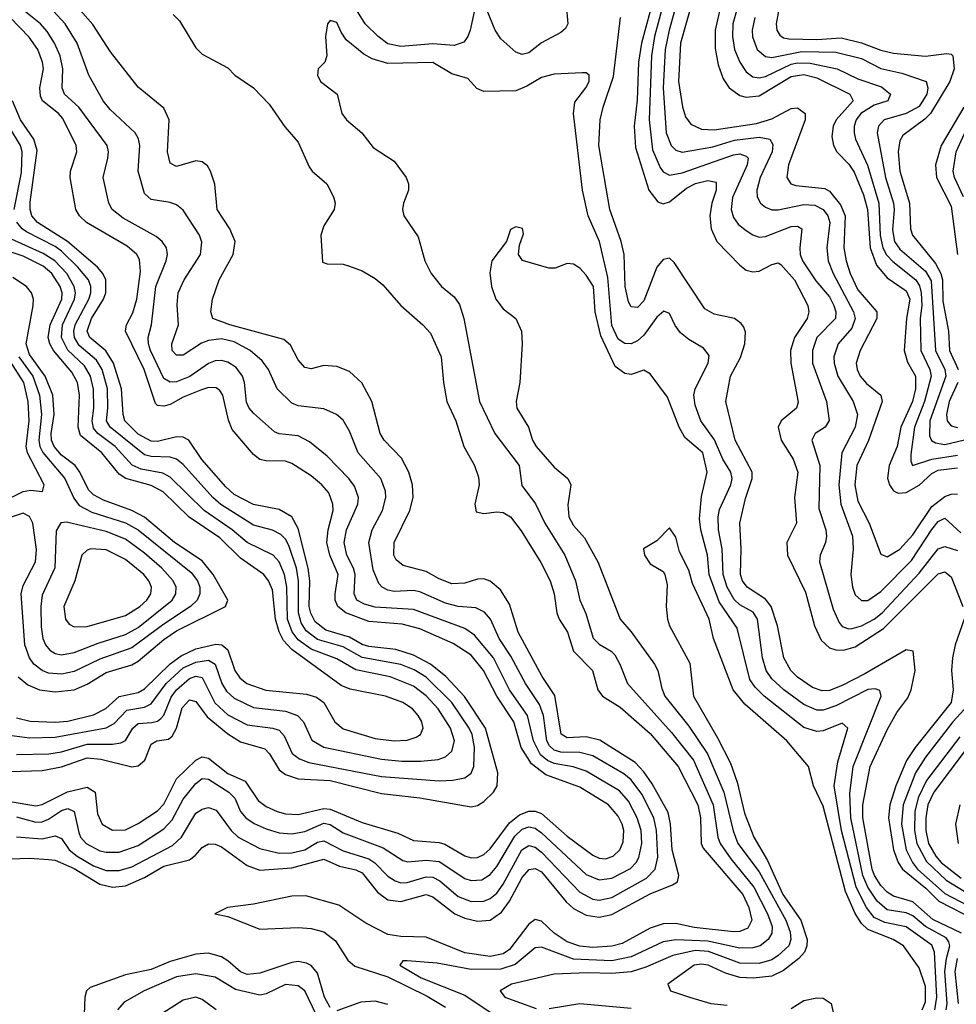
# Model space of a CAD drawing. Header units: inches. Extents: x 884549 to 1028252, y 526810 to 653624.
# Tile 349 of 656: x 901319 to 904246, y 630767 to 633843. Entities that reach past the tile are written whole.
import ezdxf

# ---------------------------------------------------------------- set-up
doc = ezdxf.new("R2010")
doc.units = ezdxf.units.IN
doc.header["$MEASUREMENT"] = 0
doc.layers.add('A9603', color=7, linetype='Continuous')

msp = doc.modelspace()

# ---------------------------------------------------------------- linework, layer by layer
at = {"layer": 'A9603', "color": 5}
for points, elevation in [([(903359.2, 634000.8), (903303.1, 633790), (903293.5, 633730), (903286.5, 633530), (903296.8, 633436.8), (903320.8, 633380.8), (903330, 633367.5), (903350, 633357), (903390, 633364.7), (903550, 633420.9), (903570, 633423.6), (903590, 633417.1), (903595.6, 633410), (903592.8, 633390), (903547.3, 633287.3), (903543.3, 633250), (903550, 633225.6), (903564.7, 633204.8), (903586.4, 633186.4), (903610, 633170.7), (903630, 633163.8), (903650, 633165.7), (903730, 633197.1), (903750, 633197.8), (903763.8, 633190), (903756.9, 633130), (903758, 633110), (903765.4, 633090), (903807.3, 633027.3), (903850, 632976.8), (903863.7, 632950), (903870.1, 632930), (903868.8, 632910), (903810.1, 632850), (903796.5, 632810), (903797, 632770), (903840.7, 632650), (903849, 632591), (903836.6, 632570), (903805.6, 632550), (903795, 632530), (903819.4, 632450), (903816.3, 632316.3), (903838.2, 632250), (903840.5, 632230), (903837.6, 632210), (903821, 632170), (903819.3, 632150), (903861.3, 632001.3), (903879.8, 631959.8), (903890, 631947.6), (903910, 631940.3), (903921.3, 631941.3), (903950, 631949.2), (903990, 631970.3), (904014.2, 631990), (904130, 632114.1), (904189.6, 632190.4), (904210, 632197.3), (904250, 632185.3)], 2740), ([(903388.1, 633950), (903348.6, 633810), (903336.8, 633750), (903330, 633630), (903339.2, 633490), (903355.2, 633450), (903370, 633435.6), (903390, 633429.3), (903485.8, 633445.8), (903553.4, 633466.6), (903630, 633476.1), (903664.1, 633470), (903672.9, 633452.9), (903670.4, 633430), (903633.5, 633350), (903622.6, 633310), (903624.5, 633290), (903634.1, 633270), (903650, 633257.1), (903670, 633249.3), (903690, 633249.1), (903770, 633265.7), (903803.8, 633263.8), (903830, 633250.1), (903844.5, 633230), (903850.7, 633210), (903842, 633130), (903846.2, 633090), (903861.8, 633050), (903925.3, 632930), (903929.8, 632910), (903920.1, 632879.9), (903876.9, 632830), (903864, 632790), (903864.3, 632770), (903876.5, 632730), (903923.9, 632650), (903937.1, 632610), (903930.4, 632570), (903889, 632490), (903878.9, 632390), (903885.5, 632330), (903921.7, 632230), (903923.7, 632190), (903917.2, 632110), (903921.6, 632070), (903930, 632046.2), (903950, 632028.4), (903970, 632029.1), (904010, 632057.1), (904105.9, 632154.1), (904170, 632250.9), (904190, 632275.5), (904210, 632286.1), (904260.4, 632240.4)], 2760), ([(902750, 633916.4), (902727.4, 633810), (902720.1, 633790), (902707.3, 633772.7), (902677.6, 633762.4), (902610, 633767.1), (902510, 633759.6), (902470, 633768.1), (902440.1, 633790), (902399.4, 633830), (902362, 633890)], 2680), ([(903424, 633910), (903384.4, 633770), (903378.1, 633650), (903390.4, 633570.4), (903399.9, 633539.9), (903416.5, 633516.5), (903450, 633500.9), (903490, 633499.2), (903621.6, 633518.4), (903670, 633533.2), (903730, 633565.7), (903750, 633567.4), (903774.5, 633550), (903774.5, 633530), (903721.8, 633390), (903716.9, 633350), (903729.5, 633330), (903744.7, 633324.7), (903835.3, 633315.3), (903850, 633307), (903884.7, 633264.7), (903899.2, 633230), (903895.1, 633130), (903901.7, 633090), (903915, 633050), (903938.9, 632998.9), (903998.2, 632930), (903998.3, 632910), (903945.6, 632810), (903932.9, 632770), (903936.1, 632750), (903946, 632730), (903966.2, 632706.2), (904010, 632670), (904014.9, 632650), (903971.5, 632528.5), (903935.8, 632450), (903929.1, 632390), (903939.1, 632339.1), (903973.8, 632270), (904010, 632173.8), (904030, 632165.4), (904070, 632188.9), (904110, 632234.3), (904170, 632322), (904210, 632353.9), (904230, 632361), (904250, 632361.8)], 2780), ([(903697.8, 633910), (903682.9, 633830), (903685.6, 633810), (903694.9, 633794.9), (903706.5, 633786.5), (903722.7, 633782.7), (903810, 633780.7), (903886.3, 633786.3), (903950, 633771.1), (904010, 633748.1), (904050, 633738.5), (904150, 633729.2), (904216.9, 633736.9), (904230, 633735.6), (904235.6, 633730), (904239.4, 633690), (904225.6, 633650), (904165.4, 633550), (904147.9, 633532.1), (904079, 633481), (904070, 633464.4), (904065, 633430), (904069.6, 633369.6), (904100.2, 633270), (904103.5, 633190), (904109.3, 633170), (904181.5, 633081.5), (904198.4, 633050), (904202.8, 633030), (904204, 632964), (904221.8, 632870), (904225, 632810), (904251.7, 632750)], 2880), ([(901259.2, 631220.8), (901350, 631223.8), (901410, 631219.7), (901430, 631217.3), (901490, 631191.3), (901570, 631142.3), (901610, 631132.9), (901650, 631137.3), (901710, 631164), (901770, 631198.9), (901850, 631218.6), (901868.2, 631231.8), (901890, 631257), (901910, 631268.4), (901930, 631267.7), (901950, 631259.7), (902030, 631200.8), (902070, 631186.9), (902170, 631193.6), (902270, 631220.8), (902319.1, 631199.1), (902370, 631187.4), (902390, 631177.8), (902437.9, 631117.9), (902470, 631093.5), (902510, 631088.3), (902590, 631110.1), (902610, 631103.2), (902679.3, 631050), (902710, 631036.5), (902750, 631026.6), (902790, 631030.1), (902825.3, 631054.7), (902850, 631089.2), (902890, 631163.6), (902911.2, 631188.8), (902930, 631192.1), (902950, 631180.7), (903027.1, 631087.1), (903050, 631066.3), (903090, 631045.6), (903130, 631039.7), (903170, 631047.8), (903290, 631112.2), (903359.5, 631140.5), (903375, 631150), (903379.5, 631170), (903358.4, 631250), (903353.4, 631330), (903346.1, 631366.1), (903295.9, 631455.9), (903270, 631493.9), (903242.8, 631522.8), (903132, 631592), (903090, 631602.7), (903030, 631600.2), (903011.1, 631611.1), (902991.8, 631731.8), (902951.7, 631791.7), (902876.7, 631930), (902850, 632016.8), (902821.8, 632061.8), (902790, 632088.8), (902770, 632096.7), (902750, 632095.4), (902710, 632082.8), (902670, 632081.3), (902630, 632096.9), (902590, 632119.6), (902518.3, 632138.2), (902496, 632156), (902488.6, 632170), (902489.9, 632210), (902538.9, 632310), (902548.7, 632350), (902547.3, 632390), (902535.2, 632430), (902513.1, 632473.1), (902458.4, 632530), (902445.9, 632550), (902419.9, 632650), (902389, 632709), (902350, 632744), (902310, 632760.2), (902270, 632762.5), (902230, 632752.4), (902210, 632756.5), (902190, 632780.8), (902165.9, 632825.9), (902144.5, 632844.5), (901976.2, 632890), (901922.9, 632910), (901916.8, 632930), (901922.3, 632970), (901942.4, 633030), (901986.2, 633110), (901992.5, 633150), (901976.2, 633190), (901936.2, 633250), (901929.3, 633329.3), (901915.7, 633370), (901906, 633386), (901890, 633399.3), (901870, 633402.4), (901810, 633384.7), (901790, 633394.7), (901781.3, 633430), (901786.9, 633530), (901770, 633566.2), (901690, 633632.1), (901602.8, 633742.8), (901548, 633828), (901501.4, 633881.4)], 2720), ([(903027, 633890), (903032.5, 633830), (903024.7, 633815.3), (903010, 633802.5), (902950, 633771), (902910, 633739.4), (902890, 633733.9), (902870, 633741.2), (902823.1, 633783.1), (902804.8, 633810), (902770, 633896.5)], 2680), ([(903510, 633888.4), (903493.3, 633810), (903492.7, 633752.7), (903502, 633702), (903517.8, 633657.8), (903536.9, 633630), (903570, 633606.3), (903590, 633600.5), (903630, 633604.7), (903730, 633665.5), (903770, 633671.6), (903810, 633661.7), (903913.9, 633610), (903923.9, 633590), (903870.4, 633530), (903861.2, 633510), (903857.8, 633477.8), (903862.6, 633450), (903873.1, 633430), (903910, 633391.4), (903926.8, 633366.8), (903956.1, 633296.1), (903968.3, 633250), (903976.8, 633130), (903996.5, 633076.5), (904030, 633036.9), (904090, 632995.7), (904100.7, 632970), (904090.3, 632910), (904083.6, 632810), (904093.7, 632773.7), (904118.9, 632730), (904119.3, 632690), (904109.4, 632650), (904072.8, 632570), (904061.2, 632510), (904036.8, 632450), (904031, 632411), (904037.2, 632390), (904050, 632371.7), (904064.5, 632364.5), (904090, 632365.9), (904130, 632388.8), (904170, 632425.7), (904190, 632435.8), (904250, 632443.4)], 2820), ([(901290, 631400.5), (901370, 631387.5), (901390, 631391.1), (901469, 631431), (901530, 631445.9), (901555.1, 631430), (901562.5, 631362.5), (901577.5, 631330), (901610, 631311.1), (901650, 631312.6), (901690, 631332.5), (901750, 631372), (901770, 631393), (901810, 631471.9), (901870, 631529.7), (901890, 631540.2), (901910, 631536.6), (901970, 631488.3), (902024.2, 631464.2), (902064.5, 631404.5), (902090, 631385.7), (902123.8, 631370), (902150, 631362.5), (902190, 631359.9), (902270, 631379.3), (902290, 631376.6), (902390, 631335.5), (902501.5, 631301.5), (902550, 631278.8), (902630, 631273.3), (902647.6, 631267.6), (902710, 631230.8), (902730, 631225.3), (902750, 631226.3), (902770, 631235.5), (902790, 631252.8), (902850, 631334.6), (902881.1, 631358.9), (902910, 631370.3), (902930, 631370.4), (902950, 631363.6), (903030, 631292.4), (903110, 631233.3), (903130, 631224.3), (903150, 631222.3), (903174.2, 631230), (903195.1, 631250), (903205.4, 631274.6), (903207, 631310), (903201.9, 631330), (903190, 631354.8), (903159.7, 631390), (903070, 631445.7), (902963.7, 631483.7), (902918.6, 631518.6), (902886.5, 631570), (902864.1, 631650), (902810.4, 631730), (902769.1, 631810), (902730, 631857.6), (902674.4, 631894.4), (902570, 631940.7), (902515, 631955), (902410, 631962.7), (902338.3, 631990), (902313.2, 632010), (902305.1, 632030), (902305.2, 632050), (902314.4, 632110), (902289, 632170), (902279.5, 632210), (902283.1, 632250), (902298.6, 632310), (902298.5, 632330), (902285.2, 632365.2), (902263.9, 632390), (902230, 632418.3), (902170, 632456.7), (902150, 632464.3), (902090, 632465.1), (902070, 632469.5), (902050, 632485.2), (901983.3, 632563.3), (901972.2, 632592.2), (901954.4, 632670), (901944.8, 632684.8), (901933.1, 632693.1), (901910, 632694.4), (901887.2, 632687.2), (901830, 632664), (901790, 632640.5), (901770, 632635.6), (901750, 632638.2), (901744, 632644), (901708.2, 632750), (901650.3, 632870), (901653, 632890), (901672.8, 632927.2), (901685.2, 632970), (901696.7, 633056.7), (901693.5, 633093.5), (901685.4, 633110), (901655.8, 633135.8), (901528, 633210), (901506.2, 633230), (901494.4, 633250), (901477.2, 633350), (901478.1, 633370), (901498.3, 633430), (901495.6, 633450), (901453.9, 633533.9), (901441.1, 633550), (901391.1, 633590), (901384.6, 633604.6), (901382.8, 633630), (901393.4, 633690), (901390.8, 633710), (901375.7, 633750), (901348.9, 633788.9), (901290, 633849.6)], 2780), ([(901310, 631352.6), (901370, 631336.8), (901390, 631337.9), (901410, 631346), (901450, 631373.2), (901470, 631378.7), (901489.7, 631369.7), (901504, 631304), (901509.6, 631289.6), (901527.4, 631270), (901570, 631246.8), (901590, 631242.2), (901630, 631243.1), (901690, 631263.1), (901770, 631315), (901796.1, 631343.9), (901830, 631408.2), (901870, 631456.9), (901890, 631472.3), (901910, 631470.4), (901972.7, 631430), (901991.7, 631411.7), (902010, 631370), (902025.9, 631350), (902052.1, 631332.1), (902090, 631315.2), (902130, 631303.5), (902170, 631299.6), (902210, 631306.8), (902270, 631332.7), (902290, 631329.2), (902330, 631302.9), (902455.8, 631255.8), (902516.7, 631216.7), (902532.1, 631212.1), (902590, 631217.9), (902630, 631213.7), (902710, 631160.6), (902730, 631153.9), (902763.3, 631156.7), (902790, 631172.9), (902810, 631197.5), (902867, 631293), (902890, 631314.2), (902910, 631321.3), (902930, 631317.6), (902950, 631302.9), (903090, 631173), (903130, 631155.8), (903170, 631161.1), (903228.4, 631191.6), (903246.3, 631210), (903254.4, 631225.5), (903263.5, 631270), (903261.1, 631310), (903248.9, 631350), (903222.1, 631402.1), (903193.9, 631433.9), (903090, 631495.6), (903049.5, 631509.5), (902990, 631519.9), (902968.6, 631528.6), (902946.8, 631546.8), (902925.1, 631590), (902906.4, 631670), (902850.2, 631750), (902799.9, 631850), (902740.7, 631920.7), (902710, 631941.3), (902550, 632000.6), (902430, 632007.9), (902397.1, 632017.1), (902373.3, 632030), (902364.3, 632050), (902367.5, 632110), (902362.5, 632130), (902342.1, 632170), (902333.3, 632210), (902340.6, 632250), (902375.9, 632330), (902377.9, 632350), (902365.7, 632385.7), (902347.9, 632410), (902279.9, 632479.9), (902224.7, 632524.7), (902190, 632543.2), (902130, 632549.5), (902115.3, 632555.3), (902050, 632614.1), (902036.6, 632630), (902028.5, 632648.5), (902022.4, 632710), (902015.3, 632730), (901996.1, 632756.1), (901970, 632773.5), (901950, 632778.6), (901930, 632777.2), (901910, 632769.2), (901851.5, 632728.5), (901810, 632712), (901790, 632710.3), (901770, 632722), (901728.1, 632810), (901721.6, 632830), (901721.3, 632850), (901731.5, 632890), (901744.9, 633010), (901777.2, 633090), (901781.8, 633110), (901778.6, 633130), (901765.2, 633150), (901746.1, 633166.1), (901642.7, 633222.7), (901608.6, 633250), (901598.5, 633270), (901579.9, 633350), (901595.3, 633410), (901597.2, 633430), (901593, 633450), (901504, 633570), (901459.9, 633610), (901452.2, 633630), (901453.8, 633690), (901446.2, 633730), (901428.6, 633770), (901405.6, 633805.6), (901384.4, 633830), (901332.2, 633872.2)], 2760), ([(901310, 631291), (901390, 631284.1), (901430, 631293.4), (901450, 631285.5), (901474.3, 631250), (901499.1, 631230), (901550, 631200.4), (901590, 631185), (901630, 631185.1), (901670, 631197.2), (901796.9, 631263.1), (901825.3, 631290), (901870, 631364), (901890, 631376.9), (901910, 631381.8), (901933.5, 631373.5), (901979.9, 631310), (902002.1, 631290), (902070, 631253.6), (902130, 631239.5), (902170, 631240.2), (902210, 631250.1), (902250, 631273.6), (902270, 631277.9), (902330, 631246.9), (902410, 631221.8), (902429.1, 631209.1), (902470, 631167.7), (902493.1, 631153.1), (902510, 631147.3), (902530, 631147.6), (902590, 631166.1), (902610, 631164.7), (902632.9, 631152.9), (902690, 631104), (902730, 631088.8), (902770, 631089.7), (902790, 631097.9), (902810, 631114.5), (902830, 631142.3), (902889.1, 631250), (902910, 631263.8), (902930, 631258), (902950, 631242.2), (903070, 631117.3), (903110, 631095.7), (903130, 631092.2), (903170, 631101.5), (903278.3, 631161.7), (903305, 631190), (903313.2, 631226.8), (903309.2, 631310), (903301, 631350), (903263.9, 631423.9), (903230, 631468.9), (903207.5, 631487.5), (903110, 631543.4), (903070, 631554.4), (903010, 631555.3), (902990, 631561.6), (902975.1, 631575.1), (902967.2, 631590), (902956.1, 631670), (902943.8, 631703.8), (902899.6, 631770), (902854.7, 631854.7), (902818.3, 631910), (902790.5, 631970.5), (902771.9, 631991.9), (902745.4, 632005.4), (902690, 632010.2), (902650, 632019.9), (902570, 632055.8), (902550, 632059.9), (902490, 632057.1), (902470, 632060.9), (902452.1, 632070), (902441.9, 632081.9), (902424.4, 632124.4), (902410.3, 632210), (902420.6, 632250), (902453.4, 632310), (902463.4, 632350), (902462.8, 632370), (902447.8, 632410), (902377.6, 632490), (902350, 632557.3), (902330, 632591.6), (902309.4, 632609.4), (902270, 632627.9), (902190, 632636.4), (902170, 632645.5), (902123.7, 632690), (902096.6, 632750), (902077.5, 632777.5), (902039.9, 632810), (901990, 632836.6), (901950, 632845.9), (901910, 632840.4), (901887.7, 632832.3), (901830, 632794.9), (901810, 632795.5), (901795.9, 632810), (901795, 632830), (901816, 632890), (901811.9, 632951.9), (901815.1, 632990), (901833.3, 633030), (901884.9, 633110), (901888.3, 633148.3), (901881.6, 633170), (901830, 633248.1), (901810, 633264.7), (901790, 633272.2), (901730, 633281.2), (901710, 633299.8), (901689.4, 633370), (901694.8, 633450), (901691.1, 633471.1), (901680.2, 633490), (901602.7, 633562.7), (901580.4, 633590), (901535.3, 633670), (901499.3, 633770), (901461.5, 633830), (901425.1, 633870)], 2740), ([(901799, 633859), (901819, 633839), (901870, 633754.8), (901890, 633735.5), (901970, 633692.8), (901991.5, 633670), (902050, 633629.8), (902099, 633579), (902147.8, 633507.8), (902190, 633460.3), (902223.6, 633383.6), (902233.5, 633370), (902279.4, 633330), (902299.8, 633290), (902304.8, 633270), (902302.2, 633250), (902270, 633199.5), (902260.2, 633170), (902266, 633086), (902280.4, 633080.4), (902330, 633078.9), (902350, 633073.5), (902390, 633058.6), (902430, 633035), (902454.6, 633014.6), (902510, 632949.9), (902579.4, 632890), (902603.5, 632863.5), (902636.4, 632790), (902643.4, 632710), (902654.1, 632650), (902682.7, 632590), (902707.5, 632510), (902740.2, 632450), (902753.5, 632413.5), (902755.6, 632390), (902742.1, 632330), (902745.7, 632305.7), (902770, 632300.9), (902810, 632305.8), (902830, 632303.7), (902853.5, 632290), (902886.2, 632246.2), (902947.5, 632147.5), (902976.8, 632090), (902989.6, 632050), (902997.7, 631990), (903005.4, 631970), (903031.4, 631930), (903050.3, 631870), (903109.5, 631810), (903126.4, 631750), (903140.2, 631730), (903195.7, 631695.7), (903290, 631613.6), (903377.3, 631510), (903438.7, 631390), (903446.9, 631350), (903449.1, 631270), (903455.5, 631255.5), (903579.2, 631110), (903598.4, 631070), (903607.4, 631030), (903594.6, 631005.4), (903570, 630995.3), (903550, 630993.4), (903427.2, 631007.2), (903370, 631019.7), (903330, 631018.8), (903290, 631004.8), (903202.4, 630957.6), (903170, 630949.1), (903110, 630944.5), (903070, 630948.7), (903030, 630962.7), (902989.5, 630989.5), (902950, 631027), (902930, 631032), (902910, 631017.6), (902850, 630938.1), (902830, 630925.5), (902790, 630916.9), (902710, 630928.6), (902590, 630977), (902510, 630978.7), (902470, 630985), (902401.3, 631021.3), (902316.8, 631076.8), (902213.5, 631106.5), (902170, 631104.8), (902050, 631079.8), (901968.7, 631070), (901929.7, 631050), (901970, 631042), (902070, 631002.2), (902190, 631007.4), (902230, 631003.8), (902270, 630993.3), (902306.1, 630966.1), (902345.3, 630905.3), (902366.4, 630886.4), (902470, 630853.3), (902593.1, 630793.1), (902650, 630758.3)], 2680), ([(904262.3, 630990), (904172.6, 631032.5), (904110, 631087.1), (904050, 631105), (904030, 631117.2), (904010, 631138.3), (903990.3, 631170), (903983.9, 631190), (903954.7, 631350), (903954.1, 631390), (903977.5, 631510), (904030, 631625.2), (904061, 631679), (904095.2, 631724.8), (904105.3, 631750), (904117.3, 631810), (904111.1, 631870), (904090, 631875.1), (903960, 631800), (903890, 631763.2), (903850, 631748.1), (903827.1, 631747.1), (903797.1, 631757.1), (903750, 631789.3), (903729.7, 631810), (903707.2, 631850), (903687.3, 631950), (903667.9, 632010), (903650, 632032.6), (903592.3, 632070), (903578.4, 632090), (903571.8, 632110), (903574.4, 632190), (903569.7, 632270), (903587.8, 632347.8), (903607.9, 632410), (903607.9, 632430), (903555.3, 632530), (903526.6, 632650), (903540.9, 632730), (903571.8, 632788.2), (903586, 632830), (903587.3, 632867.3), (903582.1, 632882.1), (903574.2, 632894.2), (903552.8, 632910), (903490, 632923.3), (903460.1, 632940.1), (903364.2, 633084.2), (903350, 633097.9), (903330, 633094.3), (903310, 633070), (903270, 632964.4), (903250, 632944.2), (903230, 632946.2), (903222, 632962), (903211.6, 633010), (903208.9, 633110), (903199.1, 633150), (903163.3, 633250), (903129.4, 633450), (903133.6, 633530), (903142.6, 633570), (903174.9, 633665.1), (903197, 633850)], 2680), ([(903289.9, 633870), (903262.6, 633770), (903253.7, 633710), (903248.9, 633591.1), (903239.2, 633510), (903244.2, 633444.2), (903285.7, 633310), (903313.8, 633273.9), (903330, 633267.7), (903350, 633274.3), (903403.7, 633316.3), (903431.6, 633331.6), (903470, 633341), (903495.6, 633335.6), (903495.7, 633310), (903482.6, 633270), (903476.6, 633230), (903480.6, 633190), (903497.8, 633150), (903570, 633075.7), (903590, 633060.9), (903610, 633055), (903630, 633057.5), (903670, 633078.3), (903690, 633083.8), (903698.4, 633078.4), (903741.1, 633030), (903782.2, 632950), (903785.7, 632930), (903780.1, 632910), (903740.3, 632850), (903728.2, 632810), (903728.9, 632770), (903752.2, 632647.8), (903746.8, 632630), (903699.1, 632590), (903690.1, 632569.9), (903698.6, 632530), (903736.9, 632470), (903751.6, 632430), (903740.3, 632350), (903747.4, 632270), (903716.5, 632210), (903719.3, 632170), (903774.6, 632054.6), (903802.7, 631950), (903824.5, 631904.5), (903850, 631880.5), (903870, 631874.3), (903893.8, 631873.8), (903930, 631884.3), (904019, 631941), (904190, 632112.1), (904210, 632117.9), (904230, 632102.2), (904267.2, 632010)], 2720), ([(903562, 633878), (903547.8, 633830), (903546.6, 633790), (903553.6, 633750), (903569.8, 633709.8), (903590, 633680.1), (903610, 633665), (903630, 633661.4), (903650, 633666), (903730, 633704), (903750, 633708.2), (903790, 633707), (903873.9, 633690), (903938.5, 633658.5), (904013, 633633), (904040.4, 633610), (904032.3, 633590), (903990, 633575.5), (903948.5, 633550), (903933.9, 633530), (903927.2, 633510), (903927.1, 633490), (903931.5, 633470), (903968.7, 633388.7), (904004.1, 633270), (904008.8, 633168.8), (904017.1, 633130), (904028.7, 633108.7), (904047.6, 633087.6), (904120.1, 633030), (904131.6, 633011.6), (904136.9, 632990), (904138.3, 632950), (904133.2, 632910), (904135.6, 632810), (904164, 632750), (904167.7, 632730), (904146.8, 632650), (904115.5, 632570), (904104.5, 632484.5), (904104.3, 632464.3), (904109.4, 632450), (904170.1, 632469.9), (904250, 632482.7)], 2840), ([(903617.2, 633850), (903608.4, 633810), (903609.2, 633789.2), (903623.8, 633750), (903650, 633727.5), (903670, 633725.3), (903763.5, 633743.5), (903870, 633741.1), (903950, 633721.9), (904010, 633690.1), (904076.1, 633676.1), (904152.1, 633650), (904157.1, 633630), (904153.8, 633610), (904130, 633571.7), (904090, 633549.5), (904020.8, 633530), (904003, 633510), (903999.2, 633490), (904025.2, 633350), (904050, 633270), (904052.4, 633250), (904046.9, 633186.9), (904053.5, 633150), (904070, 633126.7), (904150, 633057.8), (904167.7, 633027.7), (904181.3, 632810), (904210, 632750), (904213.2, 632730), (904163.8, 632590), (904162.9, 632542.9), (904168.5, 632528.5), (904180.9, 632520.9), (904210, 632516.4), (904290, 632534.3)], 2860), ([(904214.9, 630750), (904218.2, 630770), (904211, 630870), (904215.2, 630910), (904225.6, 630950), (904222.8, 630962.8), (904214.6, 630974.6), (904150.1, 631010.1), (904110, 631043.3), (904090, 631052.7), (904030, 631062.6), (903998.7, 631090), (903970, 631133.6), (903954.6, 631170), (903916.9, 631350), (903914.1, 631425.9), (903924.1, 631510), (904011.2, 631730), (904007.5, 631747.5), (903992.8, 631752.8), (903970, 631751.2), (903870, 631699.9), (903830, 631686.7), (903810, 631685.9), (903770, 631703.5), (903707.4, 631750), (903670, 631784.1), (903652.5, 631810), (903640.2, 631850), (903625.5, 631970), (903611.8, 631991.8), (903570, 632014.8), (903551.9, 632031.9), (903530, 632070.6), (903517.7, 632110), (903514.5, 632190), (903503.4, 632250), (903501.7, 632290), (903506.5, 632313.5), (903541.7, 632390), (903546.2, 632410), (903541.9, 632430), (903516.7, 632470), (903490.5, 632530.5), (903447.9, 632590), (903430, 632638.9), (903425.6, 632670), (903430.1, 632690), (903471.4, 632770), (903473.7, 632793.7), (903456.8, 632816.8), (903410, 632844.1), (903384.7, 632864.7), (903367.7, 632887.7), (903350, 632925.3), (903332.3, 632932.3), (903310, 632914.1), (903270, 632857.2), (903250, 632839.9), (903230, 632830.5), (903210, 632831.6), (903190, 632845.1), (903170, 632887.6), (903157.6, 633037.6), (903131.3, 633150), (903095.6, 633230), (903077.7, 633310), (903050.2, 633549.8), (903054.6, 633585.4), (903089.1, 633630), (903098.6, 633650), (903099.3, 633670), (903090, 633676.5), (903076.9, 633676.9), (902990, 633672.4), (902950, 633662.6), (902904.6, 633635.4), (902870, 633620.9), (902770, 633619), (902747.6, 633627.6), (902719.6, 633659.6), (902670, 633674.1), (902610, 633709.2), (902470, 633706.4), (902420.5, 633720.5), (902395.2, 633735.2), (902340.1, 633780.1), (902323.6, 633803.6), (902310, 633834.7), (902290, 633840.4), (902281.3, 633830), (902274.7, 633790), (902279.5, 633730), (902272.7, 633710), (902252.7, 633690), (902249.6, 633670), (902259.6, 633650), (902311.1, 633610), (902326.2, 633550), (902340.9, 633530), (902388.4, 633490), (902423.7, 633443.7), (902490, 633401.4), (902527.3, 633350), (902534.2, 633330), (902534.2, 633310), (902518.5, 633270), (902515.6, 633250), (902519.8, 633230), (902564.5, 633164.5), (902585.1, 633090), (902605.1, 633050), (902638, 633010), (902677.3, 632977.3), (902693.7, 632953.7), (902707.6, 632910), (902755.9, 632650), (902804.4, 632550), (902880.4, 632450), (902888.4, 632388.4), (902930.9, 632330.9), (902960.8, 632270), (903022.8, 632170), (903056.2, 632090), (903070.3, 632030.3), (903088.5, 631988.5), (903111.3, 631911.3), (903130, 631892.5), (903168.3, 631870), (903178.9, 631858.9), (903195.3, 631830), (903218.8, 631770), (903356.6, 631616.6), (903425.1, 631530), (903486.3, 631390), (903500.9, 631290), (903508.4, 631270), (903541.6, 631221.6), (903613.1, 631133.1), (903656.7, 631050), (903670.7, 631010), (903669.9, 630990), (903658.7, 630970), (903633.1, 630950), (903610, 630943.5), (903570, 630943.2), (903470, 630965.1), (903370, 630968.9), (903330, 630962.7), (903230, 630915.4), (903170, 630903.4), (903050, 630908.5), (902950, 630945.4), (902930, 630943.6), (902868.1, 630891.9), (902822.6, 630877.4), (902730, 630876.3), (902623.7, 630896.3), (902530, 630903.5), (902516.6, 630903.4), (902507.1, 630890), (902573.6, 630850), (902710, 630796.4), (902790, 630742.5)], 2660), ([(901290, 631495), (901390, 631497.9), (901450, 631508.7), (901530, 631537), (901573.4, 631533.4), (901670, 631508.7), (901690, 631512.7), (901710.7, 631530), (901730, 631579.8), (901748.5, 631590), (901784, 631596), (901795.5, 631604.5), (901810, 631630), (901826.8, 631693.2), (901850, 631718.2), (901870, 631713.2), (901905.4, 631665.4), (901970, 631611.8), (902010, 631587.1), (902085.7, 631565.7), (902100.2, 631550), (902130, 631499.7), (902150, 631485.7), (902190, 631471.3), (902290, 631466.7), (902450, 631426.3), (902570, 631411.9), (902730, 631384.1), (902750, 631388.8), (902770, 631401.2), (902799.9, 631430), (902811.5, 631450), (902813.3, 631490), (902774.8, 631630), (902709.4, 631729.4), (902651.4, 631791.4), (902602.8, 631830), (902550, 631857.5), (902495.3, 631875.3), (902410, 631884.9), (902390, 631891.1), (902350, 631913.8), (902275.9, 631935.9), (902242.6, 631962.6), (902228.8, 631988.8), (902223.8, 632010), (902226.5, 632090), (902221.4, 632130), (902190, 632253.3), (902169.7, 632289.7), (902130, 632313.1), (902050, 632329), (901990, 632359.8), (901963.7, 632383.7), (901888.8, 632468.8), (901848.3, 632530), (901830, 632539.2), (901810, 632539.8), (901750, 632525.1), (901730, 632526.3), (901690, 632548), (901648.2, 632590), (901642.7, 632610), (901637.5, 632690), (901612.3, 632770), (901588.5, 632808.5), (901538.8, 632850), (901530.5, 632870), (901543.4, 632910), (901581.6, 632970), (901589, 632990), (901588.6, 633030), (901579.6, 633050), (901562.9, 633070), (901468.8, 633150), (901374.7, 633210), (901357.4, 633230), (901352, 633250), (901352.5, 633272.5), (901374.2, 633434.2), (901364.1, 633470), (901321.8, 633530), (901297.1, 633590)], 2820), ([(904270, 633569.3), (904199, 633450), (904180.8, 633390), (904184.5, 633350), (904230, 633260.7), (904249.9, 633110)], 2920), ([(901302, 633250), (901325.3, 633365.3), (901327.1, 633430), (901321.5, 633450), (901286, 633510)], 2840), ([(904269.1, 633290), (904240.6, 633350), (904236.4, 633370), (904246.3, 633430), (904282.1, 633510)], 2940), ([(901310, 631547.6), (901410.1, 631550.1), (901450, 631556.1), (901530, 631579.5), (901610, 631579.6), (901635.7, 631584.3), (901650, 631591.6), (901673.2, 631630), (901690, 631644.9), (901732.5, 631647.5), (901750, 631651.4), (901760.3, 631659.7), (901770, 631670.6), (901793.3, 631726.7), (901809.4, 631750), (901850, 631784.7), (901870, 631792), (901890, 631788.4), (901928.9, 631708.9), (901970, 631671.3), (902030, 631640.1), (902110.1, 631630.1), (902130, 631623.6), (902146.3, 631606.3), (902170.6, 631550.6), (902194.3, 631534.3), (902223.1, 631523.1), (902450, 631479.1), (902630, 631465.3), (902672.6, 631467.4), (902710, 631475.1), (902730.6, 631489.4), (902738.6, 631510), (902741.1, 631570), (902733, 631610), (902724, 631630), (902670.3, 631710.3), (902590, 631789.1), (902552, 631812), (902510, 631828.6), (902390, 631850.8), (902330, 631884.3), (902250, 631906.9), (902214.2, 631934.2), (902198.9, 631958.9), (902190.7, 631990), (902190.7, 632090), (902184.3, 632130), (902160.2, 632200.2), (902150, 632219.9), (902135.3, 632235.3), (902110, 632248.8), (902050, 632264.2), (901948.3, 632328.3), (901922.6, 632350), (901830, 632453.8), (901810, 632469.9), (901790, 632476.7), (901730, 632478.4), (901710, 632483.8), (901602.1, 632570), (901590.5, 632590), (901595.2, 632630), (901593.4, 632690), (901577.3, 632750), (901559.8, 632779.8), (901505.7, 632825.7), (901490.5, 632850.5), (901488.5, 632870), (901493.1, 632890), (901535.5, 632970), (901541.6, 632990), (901541.6, 633010), (901534.4, 633030), (901501.1, 633070), (901450, 633120.2), (901430, 633134.8), (901340.7, 633180.7), (901326.7, 633190), (901310.4, 633210.4)], 2840), ([(904179.2, 630750), (904185, 630790), (904178.2, 630930), (904170, 630951.7), (904090, 631009.6), (904022.5, 631022.5), (903990, 631039), (903965.3, 631070), (903933, 631133), (903887.7, 631310), (903864.6, 631450), (903875.6, 631524.4), (903907.5, 631630), (903890, 631645.1), (903830, 631622.1), (903810, 631619.5), (903770, 631632.3), (903646.3, 631730), (903617.6, 631757.6), (903601.5, 631781.5), (903562, 631942), (903505, 632025), (903473.8, 632110), (903469.2, 632170), (903447.7, 632250), (903444.1, 632284.1), (903450, 632354), (903467.9, 632430), (903454.4, 632490), (903398.3, 632538.3), (903380.8, 632570), (903343.7, 632663.7), (903290, 632736.5), (903270, 632747.9), (903230, 632735), (903210, 632738.3), (903180.2, 632760.2), (903135.1, 632855.1), (903117.8, 632930), (903112.3, 633010), (903090, 633045.3), (903070, 633066.7), (903050, 633079.1), (903030, 633081), (902993.2, 633066.8), (902973.2, 633066.8), (902890.5, 633090.5), (902878, 633110), (902881.7, 633138.3), (902894, 633174), (902890.3, 633190.3), (902870, 633196.3), (902852.7, 633187.3), (902840.7, 633150), (902794.7, 633090), (902788.2, 633051.8), (902793.4, 633010), (902807, 632970), (902830, 632940.2), (902869.8, 632910), (902887.1, 632870), (902889.8, 632830.2), (902882.4, 632710), (902871.2, 632650), (902873.5, 632630), (902909.9, 632570), (902921.8, 632530), (902933.8, 632510), (902990, 632445.3), (903032.4, 632410), (903041.3, 632390), (903032, 632328), (903035.5, 632290), (903050, 632263.4), (903084.4, 632224.4), (903127.6, 632147.6), (903195.9, 631970), (903230, 631930.5), (903303.4, 631830), (903313.4, 631810), (903325.7, 631754.3), (903336, 631730), (903410, 631636.6), (903469.3, 631549.3), (903520.3, 631430), (903549.3, 631309.3), (903564.1, 631270), (903630, 631181.4), (903713.8, 631030), (903727.4, 630992.6), (903729.3, 630970), (903722.5, 630950), (903690, 630919.7), (903670, 630906.5), (903630, 630894.7), (903570, 630895.6), (903472, 630932), (903430, 630935), (903360.4, 630919.6), (903276.4, 630883.6), (903230, 630868.9), (903170, 630863.8), (903094, 630866), (902990, 630861.1), (902856.4, 630830), (902821, 630810), (902836, 630790), (902933.8, 630753.8)], 2640), ([(901288, 631608), (901350, 631599.8), (901430, 631601.5), (901590, 631631.2), (901615.1, 631644.9), (901654.1, 631685.9), (901710, 631696), (901730, 631706), (901777.5, 631770), (901830, 631818.1), (901870, 631836.4), (901910, 631842.3), (901930.2, 631830.2), (901951, 631770), (901965.9, 631745.9), (901990, 631723.3), (902050, 631694.4), (902150, 631683.4), (902187.5, 631670), (902206.6, 631650), (902232.9, 631592.9), (902270.1, 631570.1), (902450, 631532.8), (902513.2, 631526.8), (902572.8, 631527.2), (902627.6, 631532.4), (902650, 631540.6), (902670, 631557.7), (902678.6, 631590), (902665.9, 631630), (902627.6, 631690), (902590, 631730.6), (902550, 631761.2), (902477.4, 631790), (902370, 631812.1), (902310, 631846.5), (902230, 631876.6), (902190, 631906.2), (902170.5, 631930.5), (902156.3, 631970), (902153.8, 632070), (902146.6, 632110), (902130, 632149.3), (902111.7, 632170), (902030, 632209.9), (901983.5, 632250), (901896.2, 632310), (901790, 632414.5), (901766.6, 632426.6), (901698.7, 632438.7), (901671.1, 632451.1), (901618.3, 632510), (901563.6, 632550), (901550, 632567.3), (901545.5, 632590), (901551.3, 632630), (901550.6, 632689.4), (901541.1, 632730), (901521.9, 632761.9), (901470.4, 632810.4), (901450.2, 632850), (901452.9, 632890), (901491.1, 632970), (901494, 632990), (901490.2, 633010), (901466.7, 633050), (901429.1, 633090), (901392.5, 633112.5), (901282.4, 633162.4)], 2860), ([(901310, 631661.9), (901351.7, 631651.7), (901430, 631648.2), (901470, 631651.7), (901550, 631671.1), (901589, 631691), (901630, 631728.6), (901690, 631741.1), (901710, 631752.8), (901790, 631831.4), (901824, 631856), (901870, 631877.6), (901932.2, 631892.2), (901950.7, 631890.7), (901970, 631874.6), (901991.4, 631810), (902007.6, 631787.6), (902029.6, 631769.6), (902088.2, 631748.2), (902216.1, 631736.1), (902246.9, 631726.9), (902269.7, 631709.7), (902304.2, 631650), (902330, 631627.9), (902430, 631597.2), (902490, 631590.1), (902530, 631593), (902558.3, 631601.7), (902572.2, 631610), (902580.2, 631630), (902575.9, 631650), (902564.7, 631670), (902547, 631690), (902516.5, 631710), (902462.6, 631730), (902352.2, 631752.2), (902323.6, 631763.6), (902170, 631876), (902144.1, 631904.1), (902130.8, 631930.8), (902119.2, 631970), (902110, 632062.2), (902097.5, 632090), (902081.9, 632110), (902010, 632161.3), (901944.6, 632224.6), (901849.5, 632289.5), (901768, 632368), (901730, 632387.5), (901651, 632410), (901630, 632423.6), (901575.7, 632490), (901510, 632544.3), (901502.4, 632570), (901506.3, 632670), (901500, 632710), (901482.2, 632742.2), (901424.9, 632810), (901413.4, 632830), (901408.6, 632850), (901414.5, 632890), (901451.5, 632970), (901451.9, 632990), (901446.2, 633010), (901420.1, 633050), (901392.6, 633072.6), (901330, 633104.8), (901250, 633130)], 2880), ([(901314.7, 631790), (901345.3, 631765.3), (901381.2, 631750), (901430, 631743), (901490, 631749.8), (901530, 631767.9), (901590, 631804), (901670, 631828.1), (901690, 631839.2), (901770, 631906.9), (901810, 631934.3), (901962.3, 632010), (901969.9, 632030), (901923.8, 632110), (901890, 632153), (901803.3, 632210), (901709.2, 632289.2), (901670.1, 632310.1), (901581.8, 632341.8), (901550, 632358.5), (901534.7, 632374.7), (901507.9, 632430), (901493.1, 632450), (901450, 632482.6), (901427, 632510), (901419, 632530), (901417.9, 632550), (901427.1, 632610), (901422.7, 632670), (901398.6, 632730), (901350, 632797.4), (901339.5, 632830), (901361.1, 632950), (901363, 632970), (901356.7, 632990), (901340.5, 633010), (901298.1, 633038.1)], 2920), ([(901250.4, 632329.6), (901330, 632369.7), (901352.9, 632372.9), (901390.6, 632369.4), (901395.5, 632390), (901343.8, 632490), (901340.1, 632510), (901348.6, 632590), (901345.9, 632650), (901332.3, 632710), (901290, 632776)], 2960), ([(901316.8, 632790), (901360.9, 632730), (901381.4, 632670), (901387.1, 632610), (901379.3, 632530), (901382.3, 632510), (901391.4, 632491.4), (901460.3, 632410), (901488.4, 632348.4), (901505.8, 632325.8), (901545, 632305), (901650, 632271.6), (901690.2, 632249.8), (901855.7, 632115.7), (901874.6, 632090), (901881.9, 632070), (901882.9, 632050), (901874.2, 632030), (901853.2, 632010), (901770, 631954.9), (901670, 631880.4), (901570, 631845.4), (901490, 631806.6), (901450, 631798.3), (901410, 631802.1), (901389.8, 631809.8), (901363.7, 631830), (901349.7, 631850), (901335.5, 631890), (901324.2, 632050), (901330, 632076), (901368.8, 632150), (901371.8, 632188.2), (901360.3, 632270), (901350, 632291.5), (901330, 632301.9), (901261.2, 632278.8)], 2940), ([(904251.1, 632710), (904224.5, 632650), (904216.1, 632610), (904217.5, 632590), (904230, 632574.1), (904250, 632569.6)], 2880), ([(904139.5, 630750), (904150, 630774.7), (904150, 630822.6), (904130, 630881.2), (904080.8, 630950), (904049.3, 630970), (903970, 631000.8), (903950, 631020.1), (903930.6, 631050.6), (903900.2, 631120.2), (903830, 631386.2), (903799.8, 631450), (903784.5, 631510), (903716.6, 631590), (903585.1, 631705.1), (903549.3, 631749.3), (903487.9, 631910), (903473.9, 631970), (903422.3, 632082.3), (903410, 632123.7), (903381.2, 632181.2), (903370, 632226.8), (903350, 632255.5), (903310, 632214.9), (903269, 632190), (903272.3, 632170), (903290, 632143.7), (903330, 632119.3), (903335.6, 632110), (903342.5, 632077.5), (903339.5, 632010), (903343.6, 631970), (903349.7, 631950), (903413.4, 631833.4), (903424.9, 631730), (903500, 631600), (903540.2, 631520.2), (903561.8, 631461.8), (903584.7, 631364.7), (903613.2, 631290), (903656.6, 631216.6), (903704.4, 631110), (903760, 631030), (903780.2, 630970), (903779.4, 630950), (903771.7, 630930), (903754.4, 630910), (903706.5, 630873.5), (903670, 630855.8), (903611.4, 630848.6), (903570, 630851.6), (903525, 630865), (903470.9, 630890), (903450, 630893.2), (903427.1, 630890), (903344.7, 630830), (903353.5, 630810), (903412.8, 630790), (903479.2, 630770), (903530, 630764.2)], 2620), ([(904271.4, 631970), (904242.7, 631890), (904234.1, 631850), (904231.8, 631810), (904236.9, 631750), (904230.1, 631710), (904117.9, 631570), (904091, 631529), (904056.9, 631450), (904038.8, 631390), (904034.4, 631350), (904049.7, 631249.7), (904064.6, 631210), (904078.3, 631190), (904150.6, 631130.6), (904191.3, 631090), (904309.5, 631029.5)], 2720), ([(904271.3, 631688.7), (904235.6, 631650), (904150, 631539.6), (904118.3, 631490), (904080, 631390), (904074.7, 631330), (904089.6, 631250), (904109.4, 631210), (904124.8, 631190), (904210, 631113.4), (904304.3, 631064.3)], 2740), ([(904257.1, 631602.9), (904153.4, 631466.6), (904127.3, 631412.7), (904116.9, 631370), (904116.2, 631310), (904122.7, 631270), (904153, 631213), (904214.8, 631154.8), (904322.4, 631090)], 2760), ([(904290, 631581.5), (904176.6, 631430), (904157.6, 631390), (904150.7, 631350), (904150.7, 631310), (904159.4, 631270), (904182.2, 631230), (904199.2, 631210), (904261.5, 631161.5)], 2780), ([(904257.1, 631390), (904243.8, 631330), (904252, 631270)], 2820), ([(902290, 630757.2), (902272, 630790), (902250, 630864.6), (902230, 630889), (902216.2, 630896.2), (902190, 630900.9), (902170, 630898.2), (902070, 630864.5), (902030, 630860.5), (902010, 630868.4), (901970, 630903.6), (901950, 630915.4), (901910, 630926.8), (901870, 630923.6), (901790, 630900.8), (901730, 630876.5), (901650, 630859.2), (901540.2, 630819.8), (901527.8, 630810), (901522.8, 630790), (901519.5, 630710)], 2720), ([(904252.8, 630770), (904242.5, 630870), (904249.9, 630910)], 2680), ([(902270, 630686.1), (902210.3, 630810), (902190, 630825.4), (902150, 630828.8), (902090, 630800.1), (902070, 630796.1), (901993.7, 630813.7), (901930, 630852.5), (901870, 630862.2), (901810, 630853.4), (901708.6, 630810), (901646.2, 630773.9), (901624.8, 630750)], 2740), ([(901933.8, 630750), (901890, 630782.2), (901870, 630789.3), (901830, 630780.8), (901752.2, 630730)], 2760), ([(902470, 630767.1), (902430, 630776.8), (902386, 630774), (902310, 630746.7)], 2720), ([(903730, 630754.5), (903770, 630779), (903810, 630787.8), (903830, 630786.9), (903854.8, 630770), (903861.3, 630741.3)], 2620), ([(902974.1, 630754.1), (903070.1, 630769.9), (903230, 630755.5)], 2640)]:
    msp.add_lwpolyline(points, dxfattribs=dict(at, elevation=elevation))
for points, elevation in [([(901466.2, 632273.8), (901448.5, 632271.5), (901433.8, 632246.2), (901429.2, 632130.8), (901390, 632045.4), (901385.2, 632010), (901386.3, 631946.3), (901391.3, 631910), (901400.3, 631890), (901414, 631874), (901430, 631863.7), (901450, 631858.7), (901490, 631866.7), (901564.3, 631895.7), (901650, 631922.1), (901690, 631944.6), (901795.5, 632030), (901807.5, 632050), (901808.4, 632070), (901798.9, 632090), (901763.6, 632130), (901710, 632177), (901650, 632220.1), (901590, 632244.3)], 2960), ([(901541.6, 632190), (901530, 632186.3), (901513.7, 632170), (901492, 632090), (901457.9, 632010), (901462.7, 631970), (901474.4, 631954.4), (901490, 631946.6), (901530, 631947.5), (901650, 631981.5), (901695.2, 632010), (901716.7, 632030), (901729.1, 632050), (901731.1, 632070), (901723, 632090), (901707.7, 632110), (901650, 632156.6), (901590, 632187.5)], 2980)]:
    msp.add_lwpolyline(points, close=True, dxfattribs=dict(at, elevation=elevation))

doc.saveas('drawing.dxf')
